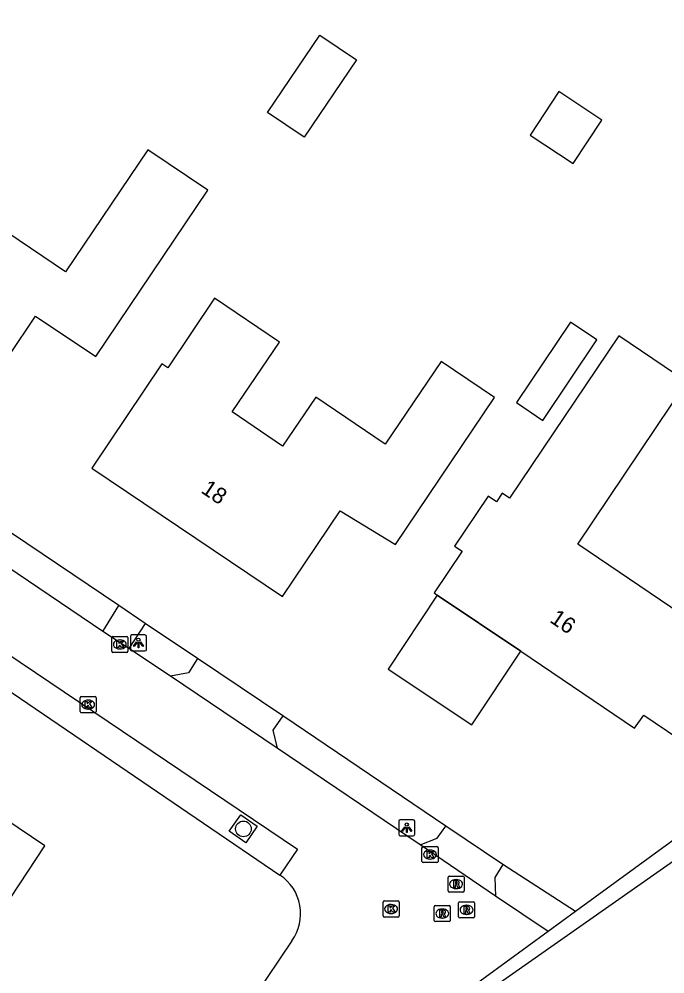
# Model space of a CAD drawing. Extents: x 163268 to 164360, y 381529 to 382285.
# Drawn here: x 163999 to 164039.1, y 381623.8 to 381683.1 of the extents above; entities that cross this region are included whole.
import ezdxf

# ---------------------------------------------------------------- set-up
doc = ezdxf.new("R2010")
doc.units = 0
for name, color, linetype in [('IMGEO_Boom', 7, 'Continuous'), ('IMGEO_Groenvoorziening', 7, 'Continuous'), ('IMGEO_Kolk', 7, 'Continuous'), ('IMGEO_Lichtpunt', 7, 'Continuous'), ('IMGEO_Pand', 7, 'Continuous'), ('IMGEO_Pand_nummerreeks', 7, 'Continuous'), ('IMGEO_Pand_overbouw', 7, 'Continuous'), ('IMGEO_Rijbaan_lokaal_open', 7, 'Continuous'), ('IMGEO_Rioolput', 7, 'Continuous'), ('IMGEO_Voetpad_halfverhard', 7, 'Continuous'), ('IMGEO_Voetpad_open', 7, 'Continuous'), ('IMGEO_Waterloop', 7, 'Continuous')]:
    doc.layers.add(name, color=color, linetype=linetype)

msp = doc.modelspace()

# ---------------------------------------------------------------- linework, layer by layer
at = {"layer": 'IMGEO_Boom'}
msp.add_circle((164012.968, 381632.835), 0.489, dxfattribs=at)
at = {"layer": 'IMGEO_Groenvoorziening'}
msp.add_lwpolyline([(164089.398, 381668.374), (164033.58, 381627.716)], dxfattribs=at)
at = {"layer": 'IMGEO_Kolk'}
for p, q in [((164004.795, 381643.861), (164004.795, 381644.713)), ((164004.87, 381644.787), (164005.722, 381644.787)), ((164005.796, 381644.713), (164005.796, 381643.861)), ((164005.283, 381644.567), (164005.308, 381644.567)), ((164005.722, 381643.787), (164004.87, 381643.787)), ((164005.306, 381644.007), (164005.281, 381644.007)), ((164002.828, 381640.125), (164002.828, 381640.977)), ((164002.903, 381641.051), (164003.755, 381641.051)), ((164003.316, 381640.831), (164003.341, 381640.831)), ((164003.829, 381640.977), (164003.829, 381640.125)), ((164003.755, 381640.051), (164002.903, 381640.051)), ((164003.339, 381640.271), (164003.314, 381640.271)), ((164024.056, 381630.816), (164024.056, 381631.668)), ((164024.131, 381631.742), (164024.983, 381631.742)), ((164025.057, 381631.668), (164025.057, 381630.816)), ((164024.544, 381631.522), (164024.569, 381631.522)), ((164024.983, 381630.742), (164024.131, 381630.742)), ((164024.567, 381630.962), (164024.542, 381630.962)), ((164021.637, 381627.436), (164021.637, 381628.288)), ((164021.712, 381628.362), (164022.564, 381628.362)), ((164022.125, 381628.142), (164022.15, 381628.142)), ((164022.638, 381628.288), (164022.638, 381627.436)), ((164022.148, 381627.582), (164022.123, 381627.582)), ((164022.564, 381627.362), (164021.712, 381627.362))]:
    msp.add_line(p, q, dxfattribs=at)
for points in [[(164004.795, 381643.861), (164004.795, 381644.713)], [(164004.87, 381644.787), (164005.722, 381644.787)], [(164005.796, 381644.713), (164005.796, 381643.861)], [(164005.116, 381644.487), (164005.239, 381644.487), (164005.239, 381644.336), (164005.369, 381644.487), (164005.533, 381644.487), (164005.387, 381644.336), (164005.54, 381644.087), (164005.388, 381644.087), (164005.303, 381644.251), (164005.239, 381644.184), (164005.239, 381644.087), (164005.116, 381644.087), (164005.116, 381644.487)], [(164005.722, 381643.787), (164004.87, 381643.787)], [(164002.828, 381640.125), (164002.828, 381640.977)], [(164002.903, 381641.051), (164003.755, 381641.051)], [(164003.149, 381640.751), (164003.272, 381640.751), (164003.272, 381640.6), (164003.402, 381640.751), (164003.566, 381640.751), (164003.42, 381640.6), (164003.573, 381640.351), (164003.421, 381640.351), (164003.336, 381640.515), (164003.272, 381640.448), (164003.272, 381640.351), (164003.149, 381640.351), (164003.149, 381640.751)], [(164003.829, 381640.977), (164003.829, 381640.125)], [(164003.755, 381640.051), (164002.903, 381640.051)], [(164024.056, 381630.816), (164024.056, 381631.668)], [(164024.131, 381631.742), (164024.983, 381631.742)], [(164025.057, 381631.668), (164025.057, 381630.816)], [(164024.377, 381631.442), (164024.5, 381631.442), (164024.5, 381631.291), (164024.63, 381631.442), (164024.794, 381631.442), (164024.648, 381631.291), (164024.801, 381631.042), (164024.649, 381631.042), (164024.564, 381631.206), (164024.5, 381631.139), (164024.5, 381631.042), (164024.377, 381631.042), (164024.377, 381631.442)], [(164024.983, 381630.742), (164024.131, 381630.742)], [(164021.637, 381627.436), (164021.637, 381628.288)], [(164021.712, 381628.362), (164022.564, 381628.362)], [(164021.958, 381628.062), (164022.081, 381628.062), (164022.081, 381627.911), (164022.211, 381628.062), (164022.375, 381628.062), (164022.229, 381627.911), (164022.382, 381627.662), (164022.23, 381627.662), (164022.145, 381627.826), (164022.081, 381627.759), (164022.081, 381627.662), (164021.958, 381627.662), (164021.958, 381628.062)], [(164022.638, 381628.288), (164022.638, 381627.436)], [(164022.564, 381627.362), (164021.712, 381627.362)]]:
    msp.add_lwpolyline(points, dxfattribs=at)
for centre, start, end in [((164004.872, 381644.711), 91.55205, 178.44795), ((164004.872, 381644.711), 91.55205, 178.44795), ((164005.72, 381644.711), 1.55205, 88.44795), ((164005.72, 381644.711), 1.55205, 88.44795), ((164004.872, 381643.863), 181.55205, 268.44795), ((164004.872, 381643.863), 181.55205, 268.44795), ((164005.72, 381643.863), 271.55205, 358.44795), ((164005.72, 381643.863), 271.55205, 358.44795), ((164002.905, 381640.975), 91.55205, 178.44795), ((164002.905, 381640.975), 91.55205, 178.44795), ((164003.753, 381640.975), 1.55205, 88.44795), ((164003.753, 381640.975), 1.55205, 88.44795), ((164002.905, 381640.127), 181.55205, 268.44795), ((164002.905, 381640.127), 181.55205, 268.44795), ((164003.753, 381640.127), 271.55205, 358.44795), ((164003.753, 381640.127), 271.55205, 358.44795), ((164024.133, 381631.666), 91.55205, 178.44795), ((164024.133, 381631.666), 91.55205, 178.44795), ((164024.981, 381631.666), 1.55205, 88.44795), ((164024.981, 381631.666), 1.55205, 88.44795), ((164024.133, 381630.818), 181.55205, 268.44795), ((164024.133, 381630.818), 181.55205, 268.44795), ((164024.981, 381630.818), 271.55205, 358.44795), ((164024.981, 381630.818), 271.55205, 358.44795), ((164021.714, 381628.286), 91.55205, 178.44795), ((164021.714, 381628.286), 91.55205, 178.44795), ((164022.562, 381628.286), 1.55205, 88.44795), ((164022.562, 381628.286), 1.55205, 88.44795), ((164021.714, 381627.438), 181.55205, 268.44795), ((164021.714, 381627.438), 181.55205, 268.44795), ((164022.562, 381627.438), 271.55205, 358.44795), ((164022.562, 381627.438), 271.55205, 358.44795)]:
    msp.add_arc(centre, 0.0765, start, end, dxfattribs=at)
for centre, major_axis, ratio, start_param, end_param in [((164005.282, 381644.287), (-0.387, 0.002), 0.722429, 4.712389, 7.853982), ((164005.307, 381644.287), (-0.39, 0.002), 0.717154, 1.570796, 4.712389), ((164003.315, 381640.551), (-0.387, 0.002), 0.722429, 4.712389, 7.853982), ((164003.34, 381640.551), (-0.39, 0.002), 0.717154, 1.570796, 4.712389), ((164024.543, 381631.242), (-0.387, 0.002), 0.722429, 4.712389, 7.853982), ((164024.568, 381631.242), (-0.39, 0.002), 0.717154, 1.570796, 4.712389), ((164022.124, 381627.862), (-0.387, 0.002), 0.722429, 4.712389, 7.853982), ((164022.149, 381627.862), (-0.39, 0.002), 0.717154, 1.570796, 4.712389)]:
    msp.add_ellipse(centre, major_axis=major_axis, ratio=ratio, start_param=start_param, end_param=end_param, dxfattribs=at)
at = {"layer": 'IMGEO_Lichtpunt'}
for p, q in [((164005.952, 381644.783), (164005.952, 381643.976)), ((164005.952, 381644.783), (164005.952, 381643.976)), ((164006.854, 381644.878), (164006.046, 381644.878)), ((164006.854, 381644.878), (164006.046, 381644.878)), ((164006.948, 381643.976), (164006.948, 381644.783)), ((164006.948, 381643.976), (164006.948, 381644.783)), ((164006.046, 381643.882), (164006.854, 381643.882)), ((164006.046, 381643.882), (164006.854, 381643.882)), ((164023.513, 381633.405), (164022.705, 381633.405)), ((164023.513, 381633.405), (164022.705, 381633.405)), ((164022.611, 381633.31), (164022.611, 381632.503)), ((164022.611, 381633.31), (164022.611, 381632.503)), ((164023.607, 381632.503), (164023.607, 381633.31)), ((164023.607, 381632.503), (164023.607, 381633.31)), ((164022.705, 381632.409), (164023.513, 381632.409)), ((164022.705, 381632.409), (164023.513, 381632.409))]:
    msp.add_line(p, q, dxfattribs=at)
for points in [[(164006.326, 381644.447), (164006.365, 381644.419), (164006.177, 381644.157), (164006.139, 381644.184), (164006.326, 381644.447)], [(164006.428, 381644.399), (164006.475, 381644.399), (164006.475, 381644.077), (164006.428, 381644.077), (164006.428, 381644.399)], [(164006.538, 381644.419), (164006.576, 381644.446), (164006.763, 381644.184), (164006.724, 381644.156), (164006.538, 381644.419)], [(164022.985, 381632.974), (164023.024, 381632.946), (164022.836, 381632.684), (164022.798, 381632.711), (164022.985, 381632.974)], [(164023.087, 381632.926), (164023.134, 381632.926), (164023.134, 381632.604), (164023.087, 381632.604), (164023.087, 381632.926)], [(164023.197, 381632.946), (164023.235, 381632.973), (164023.422, 381632.711), (164023.383, 381632.683), (164023.197, 381632.946)]]:
    msp.add_lwpolyline(points, dxfattribs=at)
for centre in [(164006.451, 381644.581), (164023.11, 381633.108)]:
    msp.add_circle(centre, 0.0994, dxfattribs=at)
for centre, start, end in [((164006.046, 381644.783), 90, 180), ((164006.046, 381644.783), 90, 180), ((164006.854, 381644.783), 0, 90), ((164006.854, 381644.783), 0, 90), ((164006.046, 381643.976), 180, 270), ((164006.046, 381643.976), 180, 270), ((164006.854, 381643.976), 270, 0), ((164006.854, 381643.976), 270, 360), ((164022.705, 381633.31), 90, 180), ((164022.705, 381633.31), 90, 180), ((164023.513, 381633.31), 0, 90), ((164023.513, 381633.31), 0, 90), ((164022.705, 381632.503), 180, 270), ((164022.705, 381632.503), 180, 270), ((164023.513, 381632.503), 270, 0), ((164023.513, 381632.503), 270, 360)]:
    msp.add_arc(centre, 0.0946, start, end, dxfattribs=at)
at = {"layer": 'IMGEO_Pand'}
for points in [[(164019.986, 381680.573), (164016.742, 381675.773), (164014.466, 381677.312), (164017.71, 381682.111), (164019.986, 381680.573)], [(164030.767, 381675.898), (164033.45, 381674.135), (164035.23, 381676.843), (164032.547, 381678.606), (164030.767, 381675.898)], [(163986.771, 381668.162), (163986.005, 381667.026), (163987.779, 381665.833), (163996.762, 381659.792), (164000.063, 381664.673), (164003.794, 381662.157), (164010.755, 381672.479), (164007.033, 381674.989), (164001.928, 381667.42), (163991.166, 381674.678), (163986.771, 381668.162)], [(164015.398, 381647.264), (164018.982, 381652.575), (164022.41, 381650.5), (164028.558, 381659.61), (164025.241, 381661.85), (164021.777, 381656.718), (164017.464, 381659.641), (164015.4, 381656.595), (164012.262, 381658.721), (164015.205, 381663.053), (164011.177, 381665.782), (164008.269, 381661.457), (164007.904, 381661.703), (164003.546, 381655.24), (164015.398, 381647.264)], [(164029.919, 381659.301), (164031.551, 381658.197), (164034.915, 381663.197), (164033.284, 381664.302), (164029.919, 381659.301)], [(164025.006, 381647.347), (164030.202, 381643.872), (164037.246, 381639.079), (164037.825, 381639.894), (164040.717, 381637.944), (164043.785, 381642.497), (164040.895, 381644.484), (164041.433, 381645.306), (164033.727, 381650.514), (164040.507, 381660.59), (164036.281, 381663.451), (164029.501, 381653.375), (164029.037, 381653.687), (164028.674, 381653.148), (164028.168, 381653.488), (164026.086, 381650.394), (164026.55, 381650.081), (164024.803, 381647.484), (164025.006, 381647.347)], [(163980.327, 381619.308), (163986.888, 381629.028), (163985.39, 381630.037), (163986.549, 381631.754), (163996.07, 381625.348), (163997.242, 381627.083), (163997.424, 381626.949), (164000.639, 381631.779), (163986.547, 381641.276), (163982.014, 381634.555), (163982.362, 381634.321), (163975.084, 381622.746), (163976.554, 381621.847), (163976.092, 381621.158), (163978.083, 381619.824), (163978.545, 381620.513), (163980.327, 381619.308)]]:
    msp.add_lwpolyline(points, dxfattribs=at)
at = {"layer": 'IMGEO_Pand_overbouw'}
msp.add_lwpolyline([(164025.006, 381647.347), (164021.965, 381642.75), (164027.143, 381639.287), (164030.202, 381643.872)], close=True, dxfattribs=at)
at = {"layer": 'IMGEO_Rijbaan_lokaal_open'}
for points in [[(164004.234, 381645.094), (163996.278, 381650.48)], [(164005.852, 381644.045), (164004.234, 381645.094)], [(163997.307, 381644.394), (164016.322, 381631.573), (164015.239, 381629.962)], [(164008.446, 381642.312), (164005.852, 381644.045)], [(164015.067, 381637.843), (164008.446, 381642.312)], [(164023.953, 381631.846), (164015.067, 381637.843)], [(164028.622, 381628.658), (164023.953, 381631.846)], [(164031.894, 381626.47), (164028.622, 381628.658)], [(164031.894, 381626.47), (164022.77, 381619.803), (164016.977, 381615.741), (164012.509, 381620.887)], [(164015.971, 381625.888), (164013.646, 381622.405), (164012.509, 381620.887)]]:
    msp.add_lwpolyline(points, dxfattribs=at)
msp.add_arc((164013.658, 381627.575), 2.863, 323.88801, 56.48397, dxfattribs=at)
at = {"layer": 'IMGEO_Rioolput'}
for p, q in [((164025.673, 381628.982), (164025.673, 381629.834)), ((164025.748, 381629.908), (164026.6, 381629.908)), ((164026.674, 381629.834), (164026.674, 381628.982)), ((164026.161, 381629.688), (164026.186, 381629.688)), ((164026.6, 381628.908), (164025.748, 381628.908)), ((164026.184, 381629.128), (164026.159, 381629.128)), ((164024.891, 381628.081), (164025.743, 381628.081)), ((164026.323, 381627.385), (164026.323, 381628.237)), ((164026.398, 381628.311), (164027.25, 381628.311)), ((164026.811, 381628.091), (164026.836, 381628.091)), ((164027.324, 381628.237), (164027.324, 381627.385)), ((164024.816, 381627.155), (164024.816, 381628.007)), ((164025.304, 381627.861), (164025.329, 381627.861)), ((164025.817, 381628.007), (164025.817, 381627.155)), ((164026.834, 381627.531), (164026.809, 381627.531)), ((164025.743, 381627.081), (164024.891, 381627.081)), ((164025.327, 381627.301), (164025.302, 381627.301)), ((164027.25, 381627.311), (164026.398, 381627.311))]:
    msp.add_line(p, q, dxfattribs=at)
for points in [[(164025.673, 381628.982), (164025.673, 381629.834)], [(164025.748, 381629.908), (164026.6, 381629.908)], [(164026.674, 381629.834), (164026.674, 381628.982)], [(164026.262, 381629.606), (164026.01, 381629.608), (164026.01, 381629.208)], [(164026.01, 381629.208), (164026.134, 381629.208), (164026.134, 381629.37), (164026.145, 381629.37)], [(164026.188, 381629.527), (164026.134, 381629.527), (164026.134, 381629.446)], [(164026.134, 381629.446), (164026.186, 381629.446)], [(164026.192, 381629.341), (164026.263, 381629.208), (164026.403, 381629.208), (164026.338, 381629.334)], [(164026.6, 381628.908), (164025.748, 381628.908)], [(164024.891, 381628.081), (164025.743, 381628.081)], [(164026.323, 381627.385), (164026.323, 381628.237)], [(164026.398, 381628.311), (164027.25, 381628.311)], [(164027.324, 381628.237), (164027.324, 381627.385)], [(164024.816, 381627.155), (164024.816, 381628.007)], [(164025.405, 381627.779), (164025.153, 381627.781), (164025.153, 381627.381)], [(164025.153, 381627.381), (164025.277, 381627.381), (164025.277, 381627.543), (164025.288, 381627.543)], [(164025.331, 381627.7), (164025.277, 381627.7), (164025.277, 381627.619)], [(164025.277, 381627.619), (164025.329, 381627.619)], [(164025.335, 381627.514), (164025.406, 381627.381), (164025.546, 381627.381), (164025.481, 381627.507)], [(164025.817, 381628.007), (164025.817, 381627.155)], [(164026.912, 381628.009), (164026.66, 381628.011), (164026.66, 381627.611)], [(164026.66, 381627.611), (164026.784, 381627.611), (164026.784, 381627.773), (164026.795, 381627.773)], [(164026.838, 381627.93), (164026.784, 381627.93), (164026.784, 381627.849)], [(164026.784, 381627.849), (164026.836, 381627.849)], [(164026.842, 381627.744), (164026.913, 381627.611), (164027.053, 381627.611), (164026.988, 381627.737)], [(164025.743, 381627.081), (164024.891, 381627.081)], [(164027.25, 381627.311), (164026.398, 381627.311)]]:
    msp.add_lwpolyline(points, dxfattribs=at)
for centre, radius, start, end in [((164025.75, 381629.832), 0.0765, 91.55205, 178.44795), ((164025.75, 381629.832), 0.0765, 91.55205, 178.44795), ((164026.598, 381629.832), 0.0765, 1.55205, 88.44795), ((164026.598, 381629.832), 0.0765, 1.55205, 88.44795), ((164026.144, 381629.317), 0.0533, 26.02933, 88.69889), ((164026.17, 381629.635), 0.19, 274.7715, 282.96867), ((164026.194, 381629.431), 0.0964, 77.00612, 93.18647), ((164026.208, 381629.488), 0.0378, 276.66336, 79.67722), ((164026.261, 381629.496), 0.109, 350.36119, 89.41601), ((164026.259, 381629.496), 0.112, 277.58423, 350.98172), ((164026.243, 381629.281), 0.108, 29.51342, 73.79051), ((164025.75, 381628.984), 0.0765, 181.55205, 268.44795), ((164025.75, 381628.984), 0.0765, 181.55205, 268.44795), ((164026.598, 381628.984), 0.0765, 271.55205, 358.44795), ((164026.598, 381628.984), 0.0765, 271.55205, 358.44795), ((164024.893, 381628.005), 0.0765, 91.55205, 178.44795), ((164024.893, 381628.005), 0.0765, 91.55205, 178.44795), ((164025.741, 381628.005), 0.0765, 1.55205, 88.44795), ((164025.741, 381628.005), 0.0765, 1.55205, 88.44795), ((164026.4, 381628.235), 0.0765, 91.55205, 178.44795), ((164026.4, 381628.235), 0.0765, 91.55205, 178.44795), ((164027.248, 381628.235), 0.0765, 1.55205, 88.44795), ((164027.248, 381628.235), 0.0765, 1.55205, 88.44795), ((164025.287, 381627.49), 0.0533, 26.02933, 88.69889), ((164025.313, 381627.808), 0.19, 274.7715, 282.96867), ((164025.337, 381627.604), 0.0964, 77.00612, 93.18647), ((164025.351, 381627.661), 0.0378, 276.66336, 79.67722), ((164025.404, 381627.669), 0.109, 350.36119, 89.41601), ((164025.402, 381627.669), 0.112, 277.58423, 350.98172), ((164025.386, 381627.454), 0.108, 29.51342, 73.79051), ((164026.794, 381627.72), 0.0533, 26.02933, 88.69889), ((164026.82, 381628.038), 0.19, 274.7715, 282.96867), ((164026.844, 381627.834), 0.0964, 77.00612, 93.18647), ((164026.858, 381627.891), 0.0378, 276.66336, 79.67722), ((164026.911, 381627.899), 0.109, 350.36119, 89.41601), ((164026.909, 381627.899), 0.112, 277.58423, 350.98172), ((164026.893, 381627.684), 0.108, 29.51342, 73.79051), ((164024.893, 381627.157), 0.0765, 181.55205, 268.44795), ((164024.893, 381627.157), 0.0765, 181.55205, 268.44795), ((164025.741, 381627.157), 0.0765, 271.55205, 358.44795), ((164025.741, 381627.157), 0.0765, 271.55205, 358.44795), ((164026.4, 381627.387), 0.0765, 181.55205, 268.44795), ((164026.4, 381627.387), 0.0765, 181.55205, 268.44795), ((164027.248, 381627.387), 0.0765, 271.55205, 358.44795), ((164027.248, 381627.387), 0.0765, 271.55205, 358.44795)]:
    msp.add_arc(centre, radius, start, end, dxfattribs=at)
for centre, major_axis, ratio, start_param, end_param in [((164026.16, 381629.408), (-0.387, 0.002), 0.722429, 4.712389, 7.853982), ((164026.185, 381629.408), (-0.39, 0.002), 0.717154, 1.570796, 4.712389), ((164026.81, 381627.811), (-0.387, 0.002), 0.722429, 4.712389, 7.853982), ((164026.835, 381627.811), (-0.39, 0.002), 0.717154, 1.570796, 4.712389), ((164025.303, 381627.581), (-0.387, 0.002), 0.722429, 4.712389, 7.853982), ((164025.328, 381627.581), (-0.39, 0.002), 0.717154, 1.570796, 4.712389)]:
    msp.add_ellipse(centre, major_axis=major_axis, ratio=ratio, start_param=start_param, end_param=end_param, dxfattribs=at)
at = {"layer": 'IMGEO_Voetpad_halfverhard'}
for points in [[(164005.236, 381646.701), (163996.638, 381652.476)], [(164010.115, 381643.408), (164006.871, 381645.593)], [(163996.245, 381642.873), (164015.239, 381629.962)], [(164025.538, 381633.005), (164015.41, 381639.855)], [(164013.115, 381631.979), (164012.09, 381632.694), (164012.804, 381633.719), (164013.83, 381633.004), (164013.115, 381631.979)], [(164033.58, 381627.716), (164029.08, 381630.623)], [(164033.58, 381627.716), (164031.894, 381626.47)]]:
    msp.add_lwpolyline(points, dxfattribs=at)
at = {"layer": 'IMGEO_Voetpad_open'}
for points in [[(164004.234, 381645.094), (164005.236, 381646.701)], [(164006.871, 381645.593), (164005.236, 381646.701)], [(164006.871, 381645.593), (164005.852, 381644.045)], [(164010.115, 381643.408), (164009.558, 381642.527), (164008.446, 381642.312)], [(164015.41, 381639.855), (164010.115, 381643.408)], [(164015.41, 381639.855), (164014.801, 381638.969), (164015.067, 381637.843)], [(164023.953, 381631.846), (164024.993, 381632.268), (164025.538, 381633.005)], [(164029.08, 381630.623), (164025.538, 381633.005)], [(164029.08, 381630.623), (164028.579, 381629.812), (164028.622, 381628.658)]]:
    msp.add_lwpolyline(points, dxfattribs=at)
at = {"layer": 'IMGEO_Waterloop'}
msp.add_lwpolyline([(164017.93, 381615.611), (164053.596, 381640.626), (164065.264, 381649.662), (164156.785, 381713.541), (164157.257, 381712.803), (164157.42, 381712.548)], dxfattribs=at)

# ---------------------------------------------------------------- texts
at = {"layer": 'IMGEO_Pand_nummerreeks'}
for s, rotation, p in [('18', 326.06047, (164010.274, 381653.75)), ('16', 325.95924, (164031.93, 381645.711))]:
    msp.add_text(s, height=1, rotation=rotation, dxfattribs=at).set_placement(p)

doc.saveas('drawing.dxf')
